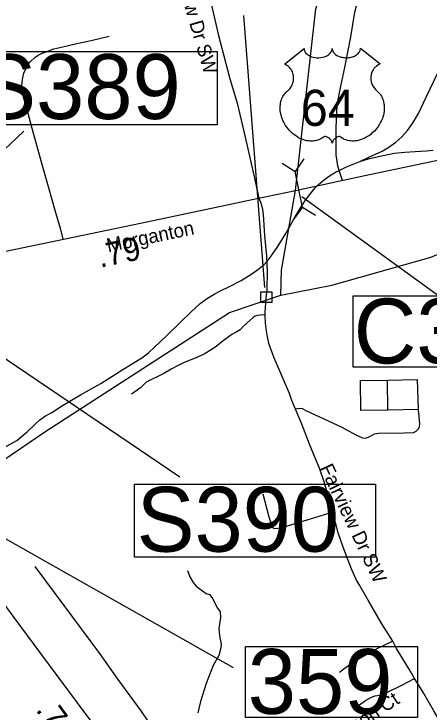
# Model space of a CAD drawing. Extents: x 1159738 to 1321356, y 736314 to 882035.
# Drawn here: x 1240427 to 1242668, y 788278 to 792048 of the extents above; entities that cross this region are included whole.
import ezdxf

# ---------------------------------------------------------------- set-up
doc = ezdxf.new("R2010")
doc.units = 0
for name, color, linetype in [('Exist Hydrographic Creek Single Shore', 7, 'Continuous'), ('Exist Hydrographic Misc Water Feature', 7, 'Continuous'), ('Exist Railroad Mainline', 7, 'Continuous'), ('Exist Railroad Siding', 7, 'Continuous'), ('Exist Road Non-System Structure Non-Sys Other Number Label', 7, 'Continuous'), ('Exist Road Non-System Type 51', 7, 'Continuous'), ('Exist Road Non-System Type 51 Label', 7, 'Continuous'), ('Exist Road Primary NC Structure Ovrhead Sign Number Label', 7, 'Continuous'), ('Exist Road Primary US Label', 7, 'Continuous'), ('Exist Road Primary US Mileage Hundredths English Label', 7, 'Continuous'), ('Exist Road Primary US Shield CELL', 7, 'Continuous'), ('Exist Road Primary US Shield Number Label', 7, 'Continuous'), ('Exist Road Primary US Structure Culvert CELL', 7, 'Continuous'), ('Exist Road Primary US Structure Culvert Number Label', 7, 'Continuous'), ('Exist Road Primary US UnDivided 4 Lane Attributed', 7, 'Continuous'), ('Exist Road Secondary Mileage Hundredths English Label', 7, 'Continuous'), ('Exist Road Secondary Structure Ovrhead Sign Number Label', 7, 'Continuous'), ('Exist Road Secondary Structure Standard Bridge Number Label', 7, 'Continuous'), ('Exist Road Secondary Type 51 Undivided 4 Lane Attributed', 7, 'Continuous')]:
    doc.layers.add(name, color=color, linetype=linetype)

msp = doc.modelspace()

# ---------------------------------------------------------------- linework, layer by layer
at = {"layer": 'Exist Hydrographic Creek Single Shore'}
for points in [[(1241866.9, 790528.9), (1241870.9, 790663.4), (1241947.4, 791093.9), (1242056.9, 792074.5), (1242284.9, 792805.2), (1242270.8, 793580.2), (1242257.8, 793608.8)], [(1241866.9, 790528.9), (1242143.9, 790582.5), (1242672.9, 790732.7), (1243051.9, 790882.7), (1243516, 791240.5)], [(1240296.9, 789589.1), (1240593.1, 789791), (1241589.9, 790436), (1241866.9, 790528.9)]]:
    msp.add_lwpolyline(points, dxfattribs=at)
at = {"layer": 'Exist Hydrographic Misc Water Feature'}
msp.add_line((1242445.5, 789908.1), (1242443.7, 790070.3), dxfattribs=at)
for points in [[(1242443.7, 790070.3), (1242603.9, 790074.2), (1242609.7, 789911.8), (1242445.5, 789908.1)], [(1242445.5, 789908.1), (1242299.3, 789905.9), (1242297.5, 790068), (1242443.7, 790070.3)]]:
    msp.add_lwpolyline(points, dxfattribs=at)
at = {"layer": 'Exist Railroad Mainline'}
for points in [[(1242293.5, 791251.5), (1242346.9, 791266.5), (1242420.6, 791283.9), (1242478.8, 791295.1), (1242537.4, 791301.8), (1242592.8, 791305.4), (1242654.1, 791308.1), (1242689.5, 791311.7)], [(1240374.1, 789705.7), (1240442.6, 789743.5), (1240466, 789764.3), (1240497.5, 789790.4), (1240537.1, 789829.1), (1240565.9, 789855.3), (1240596.6, 789876.9), (1240634.4, 789897.6), (1240674, 789923.8), (1240737.1, 789962.5), (1240786.6, 789991.4), (1240895.8, 790052.2), (1241014.3, 790127.4), (1241116.6, 790191.3), (1241153.2, 790217.7), (1241187.7, 790249.9), (1241246.5, 790305.6), (1241325.2, 790383), (1241381.9, 790436.5), (1241432.5, 790483.1), (1241471.7, 790512.9), (1241508, 790533.5), (1241542.8, 790552.3), (1241590.7, 790576), (1241652.7, 790608.5), (1241706.3, 790640.3), (1241742.6, 790666.3), (1241777.3, 790694.3), (1241805.1, 790724.3), (1241847.5, 790785.6), (1241894.4, 790861.4), (1241945.4, 790951.4), (1241977.9, 791006.6), (1242003.9, 791047.3), (1242032.1, 791082.2), (1242060.6, 791117.4), (1242093.7, 791146.5), (1242125, 791170.7), (1242162.9, 791192.4), (1242182.1, 791202.7), (1242222.4, 791222.4), (1242293.5, 791251.5)]]:
    msp.add_lwpolyline(points, dxfattribs=at)
at = {"layer": 'Exist Railroad Siding'}
msp.add_lwpolyline([(1242293.5, 791251.5), (1242343.4, 791273.8), (1242414.2, 791307.2), (1242450, 791328), (1242489.1, 791354.6), (1242521.6, 791384.6), (1242552.4, 791418), (1242579.1, 791455.5), (1242610.7, 791509.6), (1242651.5, 791597.9), (1242736.3, 791774.1), (1242783.7, 791884.9), (1242855.2, 792037.9)], dxfattribs=at)
at = {"layer": 'Exist Road Non-System Structure Non-Sys Other Number Label'}
msp.add_line((1241781.8, 790570.5), (1241668, 792039), dxfattribs=at)
msp.add_lwpolyline([(1241759.1, 790546.1), (1241819.2, 790546.1), (1241819.2, 790489), (1241759.1, 790489)], close=True, dxfattribs=at)
at = {"layer": 'Exist Road Non-System Type 51'}
for points in [[(1241217.3, 792864.8), (1241310.7, 792678.8), (1241390, 792518.3), (1241414.3, 792460.5), (1241433.4, 792381.8), (1241470.2, 792197.9), (1241530, 791939.1), (1241589.8, 791705.2), (1241632.5, 791565.7), (1241670.1, 791406.1), (1241722.2, 791177.1), (1241749.6, 791053.3)], [(1242200.2, 791148.9), (1242182.1, 791202.7), (1242176, 791226.8), (1242166.4, 791286.4), (1242165.6, 791324.1), (1242166, 791432.8), (1242172.3, 791556.2), (1242191.4, 791658.5), (1242212.6, 791758.5), (1242245, 791924.4), (1242267.9, 792057.5), (1242297.8, 792173.5), (1242314.9, 792230.6), (1242321.1, 792243.2), (1242330.3, 792253.2), (1242342.8, 792260.3), (1242353.6, 792262.8)], [(1240692.7, 790832.3), (1240678.6, 790889), (1240649, 790986.5), (1240617, 791100.8), (1240575.8, 791246.7), (1240555.4, 791318.8), (1240524.7, 791429), (1240491.4, 791556.7), (1240473.9, 791616.7), (1240470.6, 791638.8), (1240469.8, 791656.7), (1240471, 791681.3), (1240474.4, 791704.6), (1240480.6, 791728.8), (1240494.7, 791759.2), (1240504.3, 791776.7), (1240516.8, 791791.7), (1240538.8, 791812.7), (1240557.6, 791824.8), (1240578.8, 791836.5), (1240600.4, 791844), (1240642.9, 791859.4), (1240691.2, 791870.6), (1240767, 791888.1), (1240842.9, 791905.1), (1240941.4, 791927.9)], [(1241749.6, 791053.3), (1241761.5, 791022), (1241768.4, 790991.2), (1241772.2, 790965.1), (1241779.5, 790851.6), (1241789.7, 790739.3), (1241794.8, 790656.8), (1241792.3, 790559.5), (1241787.1, 790512.9), (1241781.6, 790437.6), (1241781.9, 790420.9), (1241783.7, 790377.3), (1241788.8, 790334.5), (1241794, 790305.4), (1241801.7, 790270.3), (1241828.2, 790195.9), (1241911.9, 790000.4), (1241926.2, 789962.3), (1241944.6, 789915.7)], [(1241781.9, 790420.9), (1241770.7, 790422.7), (1241755.9, 790421.8), (1241742.5, 790420), (1241729.5, 790415.1), (1241717.5, 790407.5), (1241701.8, 790394.5), (1241666.5, 790361.4), (1241647.7, 790342.2), (1241625.8, 790328.3), (1241603.9, 790316.2), (1241563.2, 790288), (1241512.2, 790246.8), (1241453.8, 790210.9), (1241418.5, 790194.3), (1241387.2, 790180.9), (1241346.5, 790164.8), (1241312.9, 790149.5), (1241274.9, 790129), (1241236.9, 790106.1), (1241140.6, 790059.3), (1241120.5, 790040.1), (1241110.2, 790028), (1241061.9, 789994.9)], [(1241944.6, 789915.7), (1241964.7, 789919.4), (1241982.9, 789917.6), (1242003, 789906.6), (1242196.7, 789815.2), (1242273.4, 789775), (1242309, 789758.5), (1242325.5, 789756.7), (1242348.3, 789765.8), (1242372.7, 789779.6), (1242394.7, 789784.1), (1242534.4, 789785.1), (1242584.7, 789787.8), (1242598.4, 789795.1), (1242610.2, 789807), (1242615.7, 789819.8), (1242618.5, 789833.5), (1242610.8, 789909)], [(1241944.6, 789915.7), (1241980.2, 789834.5), (1242021.3, 789726.6), (1242077, 789590.4), (1242099.8, 789522.8), (1242149.1, 789356.9)], [(1242149.1, 789356.9), (1242008.5, 789314), (1241878.7, 789273.8), (1241852.3, 789268.3), (1241835.8, 789267.4), (1241825.4, 789272.7), (1241819, 789287.2), (1241805.4, 789330.7), (1241772, 789453.9)], [(1242471.9, 788660), (1242412.8, 788753.9), (1242338.6, 788882.4), (1242290.7, 788965.6), (1242275, 788993.3), (1242253.2, 789042.1), (1242229.5, 789100.7), (1242203.5, 789167.9), (1242177.1, 789246), (1242149.1, 789356.9)], [(1241486.3, 787637.4), (1241423.5, 787743.2), (1241196.1, 788146.3), (1241151.3, 788228.9), (1241114.3, 788283.3), (1240988.8, 788452.9), (1240891.4, 788594.3), (1240697.5, 788853.1), (1240540.7, 789064.1)], [(1241363.1, 789042.3), (1241376.8, 789008.5), (1241394.1, 788976.5), (1241411.5, 788957.3), (1241438, 788938.1), (1241464.5, 788918.4), (1241481.8, 788912), (1241500.1, 788889.1), (1241522.9, 788844.3), (1241539.4, 788818.7), (1241541.2, 788788.6), (1241533.9, 788728.2), (1241536.6, 788690.8), (1241544.9, 788641.7), (1241541.2, 788617), (1241533.9, 788583.2), (1241502.9, 788529.3), (1241464.5, 788431.4), (1241434.4, 788334.5), (1241419, 788272.9)], [(1242471.9, 788660), (1242390.2, 788621.4), (1242360.5, 788603.7), (1242300.5, 788570.2), (1242264.8, 788551.3), (1242207.6, 788508.5), (1242183.9, 788490.4)], [(1242590.2, 788458.2), (1242561, 788508.7), (1242492.7, 788621.1), (1242471.9, 788660)], [(1242260.4, 788291.1), (1242299.5, 788321.8), (1242325, 788339), (1242353.4, 788355.3), (1242375.7, 788364.6), (1242401.7, 788368.8), (1242436.1, 788381.8), (1242521.6, 788421.8), (1242590.2, 788458.2)], [(1243043.8, 787924), (1243011, 787941.7), (1242942.6, 787984.9), (1242902.2, 788012.3), (1242865.5, 788041.2), (1242833.4, 788071.4), (1242811.8, 788093.9), (1242788.5, 788123.6), (1242769.5, 788152.5), (1242733.2, 788215.2), (1242694.2, 788284.1), (1242666.4, 788331.2), (1242639.4, 788377.7), (1242613.9, 788419.6), (1242590.2, 788458.2)]]:
    msp.add_lwpolyline(points, dxfattribs=at)
at = {"layer": 'Exist Road Primary NC Structure Ovrhead Sign Number Label'}
msp.add_line((1239693.4, 790673.2), (1240480.5, 791415.1), dxfattribs=at)
msp.add_lwpolyline([(1240221.7, 791844.6), (1241524.3, 791844.6), (1241524.3, 791449.7), (1240221.7, 791449.7)], close=True, dxfattribs=at)
at = {"layer": 'Exist Road Primary US Shield CELL'}
msp.add_lwpolyline([(1241993.1, 791861.8), (1241993.4, 791857.4), (1241994.5, 791852.2), (1241995.3, 791849.5), (1241997.7, 791844.3), (1242001.7, 791838.3), (1242007.4, 791832.3), (1242013.7, 791827.1), (1242018, 791824.3), (1242025.2, 791820.4), (1242033.4, 791817), (1242042.6, 791814.3), (1242052, 791812.4), (1242062.2, 791811.3), (1242072.3, 791811.1), (1242083.2, 791811.9), (1242095.3, 791814.3), (1242100.8, 791815.7), (1242107.1, 791817.8), (1242112.8, 791820.2), (1242119.2, 791823.6), (1242124.3, 791826.9), (1242128.2, 791829.8), (1242133.9, 791835.2), (1242138.4, 791840.8), (1242140.3, 791843.9), (1242141.9, 791846.9), (1242144.1, 791853.3), (1242144.8, 791856.2), (1242145.2, 791862), (1242145.6, 791857.1), (1242146.1, 791854), (1242146.9, 791851), (1242148.1, 791847.8), (1242150.4, 791843.3), (1242152.9, 791839.5), (1242157.7, 791833.9), (1242160.6, 791831.2), (1242163.3, 791829), (1242170.5, 791824), (1242179, 791819.7), (1242183.1, 791817.9), (1242187.4, 791816.4), (1242192.8, 791814.8), (1242198.4, 791813.5), (1242203.9, 791812.5), (1242209.5, 791811.7), (1242215.3, 791811.3), (1242220, 791811.1), (1242225.8, 791811.2), (1242231.1, 791811.5), (1242236.6, 791812.1), (1242242.6, 791813.1), (1242247.4, 791814.2), (1242253.8, 791815.9), (1242259.6, 791818), (1242264.7, 791820.2), (1242271.3, 791823.6), (1242276.6, 791827), (1242280.5, 791830.1), (1242285.2, 791834.4), (1242289.6, 791839.4), (1242292.1, 791843.2), (1242294, 791847), (1242295.6, 791851), (1242296.7, 791855.3), (1242297.2, 791859), (1242297.3, 791862.1), (1242403.6, 791777.5), (1242401.1, 791776.5), (1242395.3, 791773.7), (1242390.7, 791771), (1242383.4, 791765.8), (1242380.3, 791763), (1242377.1, 791760.1), (1242374.2, 791756.9), (1242371.7, 791754), (1242368.6, 791749.7), (1242365.9, 791745.4), (1242363.2, 791740.7), (1242361.2, 791736.6), (1242357.9, 791728.1), (1242356.3, 791722.7), (1242355.3, 791718.1), (1242354.1, 791708.6), (1242353.8, 791704.1), (1242353.8, 791699.7), (1242354, 791694.9), (1242354.5, 791690.4), (1242355.3, 791685.7), (1242356, 791681.6), (1242357.3, 791676.5), (1242359.2, 791670.6), (1242361.5, 791664.9), (1242366.4, 791655.6), (1242372.7, 791646.2), (1242377.1, 791640.9), (1242381.5, 791636.4), (1242388.1, 791630.9), (1242391.6, 791627.8), (1242395.7, 791623.7), (1242402.3, 791615.9), (1242405, 791612.3), (1242407.8, 791608.2), (1242410.3, 791604), (1242412.8, 791599.5), (1242414.8, 791595.5), (1242418.5, 791586.4), (1242421.3, 791577.6), (1242422.5, 791572.9), (1242424.5, 791562.5), (1242425.3, 791557.4), (1242426.1, 791547.2), (1242426.1, 791534.9), (1242425.2, 791523.2), (1242423, 791509.6), (1242421.1, 791501.4), (1242418.4, 791491.9), (1242415.7, 791483.7), (1242410.8, 791471.6), (1242406.5, 791462.8), (1242400.9, 791452.5), (1242397.1, 791446.3), (1242392.6, 791439.6), (1242387, 791431.9), (1242380.5, 791423.8), (1242372.7, 791415.2), (1242366.3, 791408.8), (1242358, 791401.4), (1242353, 791397.3), (1242345.9, 791391.9), (1242336.1, 791385.3), (1242326.4, 791379.8), (1242318.2, 791375.6), (1242310.9, 791372.4), (1242301.5, 791368.8), (1242285.8, 791364.5), (1242280.1, 791363.3), (1242273.3, 791362.3), (1242267, 791361.7), (1242260.8, 791361.3), (1242252.5, 791361.3), (1242244.3, 791361.9), (1242236.5, 791363.1), (1242228.4, 791364.7), (1242220, 791367.3), (1242212.3, 791370.3), (1242204.5, 791374.1), (1242191.3, 791382.4), (1242187.5, 791384.4), (1242185.4, 791385), (1242180.3, 791385.2), (1242175.5, 791384.2), (1242170.6, 791382.3), (1242167.7, 791380.7), (1242163.8, 791378.1), (1242160.8, 791375.7), (1242157.1, 791372.3), (1242154.6, 791369.4), (1242152.7, 791367.1), (1242149, 791361.3), (1242147.7, 791358.5), (1242146.3, 791355), (1242145.1, 791349.7), (1242143.4, 791356.3), (1242141.5, 791360.7), (1242139.2, 791364.5), (1242136.8, 791367.8), (1242133.1, 791372.1), (1242129.8, 791375.3), (1242125.8, 791378.6), (1242121.5, 791381.1), (1242118.1, 791382.9), (1242115, 791384.1), (1242111.1, 791385), (1242108, 791385.3), (1242105.4, 791385.2), (1242101.9, 791384.4), (1242097.1, 791381), (1242092.5, 791377.8), (1242087.6, 791374.7), (1242081.7, 791371.6), (1242077.3, 791369.6), (1242072.2, 791367.6), (1242066.2, 791365.6), (1242059.6, 791363.9), (1242052.9, 791362.6), (1242047, 791361.6), (1242040.7, 791361), (1242035, 791360.9), (1242029, 791360.9), (1242023.4, 791361.4), (1242017, 791361.9), (1242008.9, 791363.1), (1242002.3, 791364.6), (1241995.2, 791366.5), (1241988, 791368.8), (1241980.3, 791371.7), (1241970.6, 791375.9), (1241963.9, 791379.4), (1241953.3, 791385.5), (1241940.9, 791394.1), (1241931.5, 791401.7), (1241924.6, 791407.9), (1241914.5, 791418.2), (1241908.6, 791424.9), (1241899.3, 791437), (1241893.3, 791445.7), (1241889.5, 791452.1), (1241883.8, 791462.4), (1241880.7, 791468.9), (1241876.7, 791478.3), (1241873.5, 791486.9), (1241870.9, 791495.1), (1241869.5, 791500.3), (1241867.5, 791509.4), (1241866.2, 791515.8), (1241865, 791524.7), (1241864.4, 791534.1), (1241864.3, 791542.7), (1241864.5, 791549.8), (1241865.3, 791558.2), (1241866.7, 791567), (1241868.4, 791574.6), (1241869.9, 791580.1), (1241872.2, 791586.7), (1241875.2, 791594.1), (1241878.7, 791601.1), (1241882.1, 791607), (1241886.3, 791613.2), (1241890.4, 791618.6), (1241895.8, 791624.5), (1241901.5, 791629.9), (1241906.7, 791634.1), (1241912.8, 791640.1), (1241916, 791643.8), (1241919.9, 791648.9), (1241922.9, 791653.6), (1241925.4, 791657.8), (1241928.6, 791664), (1241930.6, 791668.6), (1241933, 791675.8), (1241934.2, 791680.8), (1241935.5, 791687.3), (1241936.3, 791693.4), (1241936.6, 791701), (1241936.4, 791707.3), (1241935.6, 791714.6), (1241934.2, 791721.6), (1241932.6, 791727.8), (1241929.9, 791734.8), (1241927.5, 791740), (1241923.4, 791746.9), (1241918.9, 791753.4), (1241914.2, 791758.7), (1241909.5, 791763.4), (1241905, 791766.9), (1241900.7, 791770), (1241895.3, 791773.3), (1241890.1, 791775.8), (1241886.8, 791777.1)], close=True, dxfattribs=at)
at = {"layer": 'Exist Road Primary US Structure Culvert CELL'}
for p, q in [((1241874.2, 791241.6), (1241944.9, 791197.6)), ((1241992.7, 791265.8), (1241944.9, 791197.6)), ((1241984.6, 791003.2), (1241944.9, 791197.6)), ((1241936.8, 790935), (1241984.6, 791003.2)), ((1242055.3, 790959.2), (1241984.6, 791003.2))]:
    msp.add_line(p, q, dxfattribs=at)
at = {"layer": 'Exist Road Primary US Structure Culvert Number Label'}
msp.add_line((1241981.6, 791061.8), (1242745.3, 790506.5), dxfattribs=at)
msp.add_lwpolyline([(1242257.9, 790525.3), (1243579.8, 790525.3), (1243579.8, 790140.5), (1242257.9, 790140.5)], close=True, dxfattribs=at)
at = {"layer": 'Exist Road Primary US UnDivided 4 Lane Attributed'}
msp.add_lwpolyline([(1239541.4, 790584.4), (1239697.7, 790619.3), (1239780.3, 790643.9), (1239978.7, 790684.4), (1240435.7, 790776.6), (1241110.1, 790918.6), (1241459.3, 790991.6), (1241737.9, 791050.7), (1241947.4, 791093.9), (1242179.5, 791143.9), (1242346.4, 791180.9), (1242740.9, 791263.5), (1243032.5, 791326.6), (1243284, 791378.1), (1243542, 791436.5), (1243633.9, 791465.4)], dxfattribs=at)
at = {"layer": 'Exist Road Secondary Structure Ovrhead Sign Number Label'}
msp.add_lwpolyline([(1239625.4, 790362), (1240220.6, 790292.6), (1241321.6, 789548.6)], dxfattribs=at)
msp.add_lwpolyline([(1241077, 789508), (1242379.6, 789508), (1242379.6, 789113.1), (1241077, 789113.1)], close=True, dxfattribs=at)
at = {"layer": 'Exist Road Secondary Structure Standard Bridge Number Label'}
msp.add_line((1240115.6, 789364.2), (1241610.2, 788518.6), dxfattribs=at)
msp.add_lwpolyline([(1241676.7, 788632), (1242605.6, 788632), (1242605.6, 788247.9), (1241676.7, 788247.9)], close=True, dxfattribs=at)
at = {"layer": 'Exist Road Secondary Type 51 Undivided 4 Lane Attributed'}
msp.add_lwpolyline([(1239999.6, 789369.2), (1240117.2, 789207.6), (1240237.1, 789044.5), (1240426.4, 788787.9), (1240571.1, 788593.3), (1240768.4, 788327.6), (1240846.5, 788220.2), (1240910, 788128.2), (1240963.6, 788045.9), (1241040.4, 787909.2), (1241094.1, 787807), (1241147.9, 787691.7), (1241247.6, 787450.3), (1241333.3, 787241.6), (1241384.6, 787111.4), (1241397.8, 787076)], dxfattribs=at)

# ---------------------------------------------------------------- texts
at = {"layer": 'Exist Road Non-System Type 51 Label'}
for s, rotation, p in [('Fairview Dr SW', 286.3291, (1241259.8, 792385.6)), ('Fairview Dr SW', 295.2885, (1242076.4, 789596.4)), ('Falcon Ct', 33.5603, (1242157.3, 788091.6))]:
    msp.add_text(s, height=75, rotation=rotation, dxfattribs=at).set_placement(p)
at = {"layer": 'Exist Road Primary NC Structure Ovrhead Sign Number Label'}
msp.add_text('S389', height=350, dxfattribs=at).set_placement((1240234.2, 791480.3))
at = {"layer": 'Exist Road Primary US Label'}
msp.add_text('Morganton', height=75, rotation=11.8204, dxfattribs=at).set_placement((1240935.6, 790759.9))
at = {"layer": 'Exist Road Primary US Mileage Hundredths English Label'}
msp.add_text('.79', height=125, rotation=11.967, dxfattribs=at).set_placement((1240892.5, 790676.4))
at = {"layer": 'Exist Road Primary US Shield Number Label'}
msp.add_text('64', height=195, dxfattribs=at).set_placement((1241976, 791443.1))
at = {"layer": 'Exist Road Primary US Structure Culvert Number Label'}
msp.add_text('C371', height=350, dxfattribs=at).set_placement((1242261.2, 790160.3))
at = {"layer": 'Exist Road Secondary Mileage Hundredths English Label'}
msp.add_text('.76', height=125, rotation=306.4198, dxfattribs=at).set_placement((1240541.7, 788288.7))
at = {"layer": 'Exist Road Secondary Structure Ovrhead Sign Number Label'}
msp.add_text('S390', height=350, dxfattribs=at).set_placement((1241089.5, 789143.7))
at = {"layer": 'Exist Road Secondary Structure Standard Bridge Number Label'}
msp.add_text('359', height=350, dxfattribs=at).set_placement((1241689.2, 788267.6))

doc.saveas('drawing.dxf')
